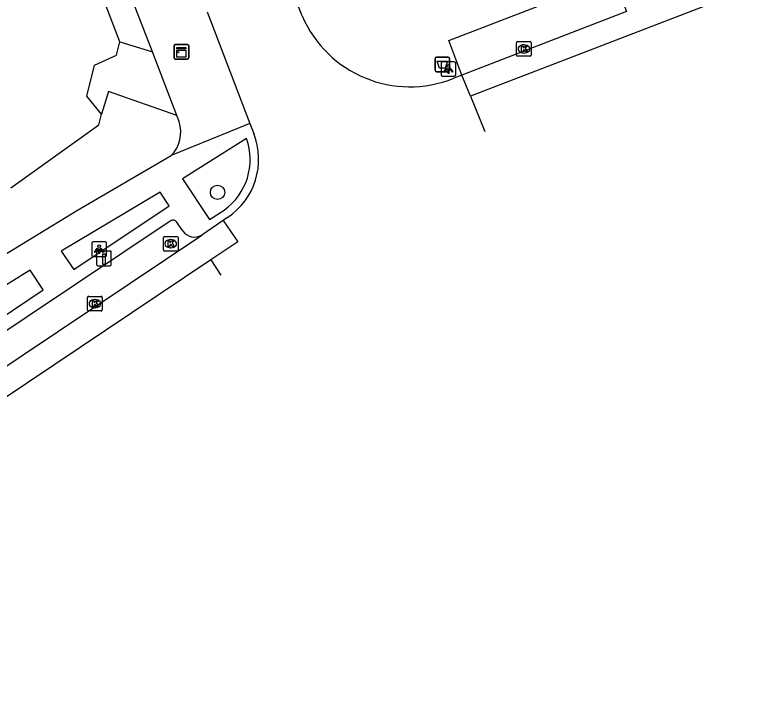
# Model space of a CAD drawing. Extents: x 159265 to 160143, y 383413 to 384319.
# Drawn here: x 159542.94 to 159592.72, y 383502.51 to 383548.82 of the extents above; entities that cross this region are included whole.
import ezdxf

# ---------------------------------------------------------------- set-up
doc = ezdxf.new("R2010")
doc.units = 0
for name, color, linetype in [('IMGEO_Afvalbak', 7, 'Continuous'), ('IMGEO_Boom', 7, 'Continuous'), ('IMGEO_Haag', 7, 'Continuous'), ('IMGEO_Kast', 7, 'Continuous'), ('IMGEO_Kolk', 7, 'Continuous'), ('IMGEO_Laadpaal', 7, 'Continuous'), ('IMGEO_Lichtpunt', 7, 'Continuous'), ('IMGEO_Pand', 7, 'Continuous'), ('IMGEO_Rijbaan_lokaal_gesloten', 7, 'Continuous'), ('IMGEO_Rijbaan_lokaal_open', 7, 'Continuous'), ('IMGEO_Voetpad_open', 7, 'Continuous')]:
    doc.layers.add(name, color=color, linetype=linetype)

msp = doc.modelspace()

# ---------------------------------------------------------------- linework, layer by layer
at = {"layer": 'IMGEO_Afvalbak'}
for p, q in [((159571.619, 383545.018), (159571.619, 383545.818)), ((159571.619, 383545.818), (159571.619, 383545.018)), ((159571.719, 383545.918), (159572.509, 383545.918)), ((159572.509, 383545.918), (159571.719, 383545.918)), ((159572.609, 383545.818), (159572.609, 383545.018)), ((159572.609, 383545.018), (159572.609, 383545.818)), ((159572.509, 383544.918), (159571.719, 383544.918)), ((159571.719, 383544.918), (159572.509, 383544.918))]:
    msp.add_line(p, q, dxfattribs=at)
msp.add_lwpolyline([(159571.762, 383545.632), (159572.466, 383545.632), (159572.317, 383545.162), (159571.911, 383545.162), (159571.762, 383545.632)], dxfattribs=at)
for centre, start, end in [((159571.719, 383545.818), 90, 180), ((159571.719, 383545.818), 90, 180), ((159572.509, 383545.818), 0, 90), ((159572.509, 383545.818), 360, 90), ((159571.719, 383545.018), 180, 270), ((159571.719, 383545.018), 180, 270), ((159572.509, 383545.018), 270, 0), ((159572.509, 383545.018), 270, 0)]:
    msp.add_arc(centre, 0.1, start, end, dxfattribs=at)
at = {"layer": 'IMGEO_Boom'}
msp.add_circle((159556.779, 383536.69), 0.489, dxfattribs=at)
at = {"layer": 'IMGEO_Haag'}
for points in [[(159550.116, 383546.969), (159552.34, 383546.267)], [(159554.003, 383541.935), (159549.35, 383543.575), (159548.876, 383542.018)]]:
    msp.add_lwpolyline(points, dxfattribs=at)
at = {"layer": 'IMGEO_Kast'}
for p, q in [((159553.814, 383545.855), (159553.814, 383546.696)), ((159553.814, 383546.696), (159553.814, 383545.855)), ((159553.889, 383546.78), (159554.73, 383546.78)), ((159554.73, 383546.78), (159553.889, 383546.78)), ((159554.814, 383546.705), (159554.814, 383545.864)), ((159554.814, 383545.864), (159554.814, 383546.705)), ((159554.739, 383545.78), (159553.898, 383545.78)), ((159553.898, 383545.78), (159554.739, 383545.78))]:
    msp.add_line(p, q, dxfattribs=at)
for points in [[(159554.009, 383546.57), (159554.609, 383546.57), (159554.609, 383546.485), (159554.009, 383546.485), (159554.009, 383546.57)], [(159554.009, 383546.395), (159554.609, 383546.395), (159554.609, 383545.906), (159554.009, 383545.906), (159554.009, 383546.395)]]:
    msp.add_lwpolyline(points, dxfattribs=at)
msp.add_circle((159554.093, 383546.244), 0.0377, dxfattribs=at)
for centre, start, end in [((159553.892, 383546.702), 92.4484, 184.2845), ((159553.892, 383546.702), 92.4484, 184.2845), ((159554.736, 383546.702), 2.4484, 94.2845), ((159554.736, 383546.702), 2.4484, 94.2845), ((159553.892, 383545.858), 182.4484, 274.2845), ((159553.892, 383545.858), 182.4484, 274.2845), ((159554.736, 383545.858), 272.4484, 4.2845), ((159554.736, 383545.858), 272.4484, 4.2845)]:
    msp.add_arc(centre, 0.0779, start, end, dxfattribs=at)
at = {"layer": 'IMGEO_Kolk'}
for p, q in [((159577.184, 383546.046), (159577.184, 383546.898)), ((159577.259, 383546.972), (159578.111, 383546.972)), ((159577.672, 383546.752), (159577.697, 383546.752)), ((159578.185, 383546.898), (159578.185, 383546.046)), ((159577.695, 383546.192), (159577.67, 383546.192)), ((159578.111, 383545.972), (159577.259, 383545.972)), ((159553.163, 383533.688), (159554.015, 383533.688)), ((159553.088, 383532.762), (159553.088, 383533.614)), ((159553.576, 383533.468), (159553.601, 383533.468)), ((159554.089, 383533.614), (159554.089, 383532.762)), ((159554.015, 383532.688), (159553.163, 383532.688)), ((159553.599, 383532.908), (159553.574, 383532.908)), ((159547.92, 383528.671), (159547.92, 383529.523)), ((159547.995, 383529.597), (159548.847, 383529.597)), ((159548.408, 383529.377), (159548.433, 383529.377)), ((159548.921, 383529.523), (159548.921, 383528.671)), ((159548.431, 383528.817), (159548.406, 383528.817)), ((159548.847, 383528.597), (159547.995, 383528.597))]:
    msp.add_line(p, q, dxfattribs=at)
for points in [[(159577.184, 383546.046), (159577.184, 383546.898)], [(159577.259, 383546.972), (159578.111, 383546.972)], [(159577.505, 383546.672), (159577.628, 383546.672), (159577.628, 383546.521), (159577.758, 383546.672), (159577.922, 383546.672), (159577.776, 383546.521), (159577.929, 383546.272), (159577.777, 383546.272), (159577.692, 383546.436), (159577.628, 383546.369), (159577.628, 383546.272), (159577.505, 383546.272), (159577.505, 383546.672)], [(159578.185, 383546.898), (159578.185, 383546.046)], [(159578.111, 383545.972), (159577.259, 383545.972)], [(159553.163, 383533.688), (159554.015, 383533.688)], [(159553.088, 383532.762), (159553.088, 383533.614)], [(159553.409, 383533.388), (159553.532, 383533.388), (159553.532, 383533.237), (159553.662, 383533.388), (159553.826, 383533.388), (159553.68, 383533.237), (159553.833, 383532.988), (159553.681, 383532.988), (159553.596, 383533.152), (159553.532, 383533.085), (159553.532, 383532.988), (159553.409, 383532.988), (159553.409, 383533.388)], [(159554.089, 383533.614), (159554.089, 383532.762)], [(159554.015, 383532.688), (159553.163, 383532.688)], [(159547.92, 383528.671), (159547.92, 383529.523)], [(159547.995, 383529.597), (159548.847, 383529.597)], [(159548.241, 383529.297), (159548.364, 383529.297), (159548.364, 383529.146), (159548.494, 383529.297), (159548.658, 383529.297), (159548.512, 383529.146), (159548.665, 383528.897), (159548.513, 383528.897), (159548.428, 383529.061), (159548.364, 383528.994), (159548.364, 383528.897), (159548.241, 383528.897), (159548.241, 383529.297)], [(159548.921, 383529.523), (159548.921, 383528.671)], [(159548.847, 383528.597), (159547.995, 383528.597)]]:
    msp.add_lwpolyline(points, dxfattribs=at)
for centre, start, end in [((159577.261, 383546.896), 91.552, 178.448), ((159577.261, 383546.896), 91.552, 178.448), ((159578.109, 383546.896), 1.552, 88.448), ((159578.109, 383546.896), 1.552, 88.448), ((159577.261, 383546.048), 181.552, 268.448), ((159577.261, 383546.048), 181.552, 268.448), ((159578.109, 383546.048), 271.552, 358.448), ((159578.109, 383546.048), 271.552, 358.448), ((159553.165, 383533.612), 91.552, 178.448), ((159553.165, 383533.612), 91.552, 178.448), ((159554.013, 383533.612), 1.552, 88.448), ((159554.013, 383533.612), 1.552, 88.448), ((159553.165, 383532.764), 181.552, 268.448), ((159553.165, 383532.764), 181.552, 268.448), ((159554.013, 383532.764), 271.552, 358.448), ((159554.013, 383532.764), 271.552, 358.448), ((159547.997, 383529.521), 91.552, 178.448), ((159547.997, 383529.521), 91.552, 178.448), ((159548.845, 383529.521), 1.552, 88.448), ((159548.845, 383529.521), 1.552, 88.448), ((159547.997, 383528.673), 181.552, 268.448), ((159547.997, 383528.673), 181.552, 268.448), ((159548.845, 383528.673), 271.552, 358.448), ((159548.845, 383528.673), 271.552, 358.448)]:
    msp.add_arc(centre, 0.0765, start, end, dxfattribs=at)
for centre, major_axis, ratio, start_param, end_param in [((159577.671, 383546.472), (-0.387, 0.002), 0.722429, 4.712389, 7.853982), ((159577.696, 383546.472), (-0.39, 0.002), 0.717154, 1.570796, 4.712389), ((159553.575, 383533.188), (-0.387, 0.002), 0.722429, 4.712389, 7.853982), ((159553.6, 383533.188), (-0.39, 0.002), 0.717154, 1.570796, 4.712389), ((159548.407, 383529.097), (-0.387, 0.002), 0.722429, 4.712389, 7.853982), ((159548.432, 383529.097), (-0.39, 0.002), 0.717154, 1.570796, 4.712389)]:
    msp.add_ellipse(centre, major_axis=major_axis, ratio=ratio, start_param=start_param, end_param=end_param, dxfattribs=at)
at = {"layer": 'IMGEO_Laadpaal'}
for p, q in [((159549.451, 383532.689), (159548.61, 383532.689)), ((159549.451, 383532.689), (159548.61, 383532.689)), ((159548.535, 383532.605), (159548.535, 383531.764)), ((159548.535, 383532.605), (159548.535, 383531.764)), ((159549.535, 383531.773), (159549.535, 383532.614)), ((159549.535, 383531.773), (159549.535, 383532.614)), ((159548.619, 383531.689), (159549.46, 383531.689)), ((159548.619, 383531.689), (159549.46, 383531.689))]:
    msp.add_line(p, q, dxfattribs=at)
msp.add_lwpolyline([(159548.95, 383532.502), (159549.11, 383532.502), (159549.11, 383531.769), (159548.95, 383531.769), (159548.95, 383532.502)], dxfattribs=at)
for centre, start, end in [((159548.613, 383532.611), 92.4484, 184.2845), ((159548.613, 383532.611), 92.4484, 184.2845), ((159549.457, 383532.611), 2.4484, 94.2845), ((159549.457, 383532.611), 2.4484, 94.2845), ((159548.613, 383531.767), 182.4484, 274.2845), ((159548.613, 383531.767), 182.4484, 274.2845), ((159549.457, 383531.767), 272.4484, 4.2845), ((159549.457, 383531.767), 272.4484, 4.2845)]:
    msp.add_arc(centre, 0.0779, start, end, dxfattribs=at)
at = {"layer": 'IMGEO_Lichtpunt'}
for p, q in [((159572.932, 383545.603), (159572.124, 383545.603)), ((159572.932, 383545.603), (159572.124, 383545.603)), ((159572.03, 383545.508), (159572.03, 383544.701)), ((159572.03, 383545.508), (159572.03, 383544.701)), ((159573.026, 383544.701), (159573.026, 383545.508)), ((159573.026, 383544.701), (159573.026, 383545.508)), ((159572.124, 383544.607), (159572.932, 383544.607)), ((159572.124, 383544.607), (159572.932, 383544.607)), ((159548.207, 383533.219), (159548.207, 383532.412)), ((159548.207, 383533.219), (159548.207, 383532.412)), ((159549.109, 383533.314), (159548.301, 383533.314)), ((159549.109, 383533.314), (159548.301, 383533.314)), ((159549.203, 383532.412), (159549.203, 383533.219)), ((159549.203, 383532.412), (159549.203, 383533.219)), ((159548.301, 383532.318), (159549.109, 383532.318)), ((159548.301, 383532.318), (159549.109, 383532.318))]:
    msp.add_line(p, q, dxfattribs=at)
for points in [[(159572.404, 383545.172), (159572.443, 383545.144), (159572.255, 383544.882), (159572.217, 383544.909), (159572.404, 383545.172)], [(159572.506, 383545.124), (159572.553, 383545.124), (159572.553, 383544.802), (159572.506, 383544.802), (159572.506, 383545.124)], [(159572.616, 383545.144), (159572.654, 383545.171), (159572.841, 383544.909), (159572.802, 383544.881), (159572.616, 383545.144)], [(159548.581, 383532.883), (159548.62, 383532.855), (159548.432, 383532.593), (159548.394, 383532.62), (159548.581, 383532.883)], [(159548.683, 383532.835), (159548.73, 383532.835), (159548.73, 383532.513), (159548.683, 383532.513), (159548.683, 383532.835)], [(159548.793, 383532.855), (159548.831, 383532.882), (159549.018, 383532.62), (159548.979, 383532.592), (159548.793, 383532.855)]]:
    msp.add_lwpolyline(points, dxfattribs=at)
for centre in [(159572.529, 383545.306), (159548.706, 383533.017)]:
    msp.add_circle(centre, 0.0994, dxfattribs=at)
for centre, start, end in [((159572.124, 383545.508), 90, 180), ((159572.124, 383545.508), 90, 180), ((159572.932, 383545.508), 0, 90), ((159572.932, 383545.508), 0, 90), ((159572.124, 383544.701), 180, 270), ((159572.124, 383544.701), 180, 270), ((159572.932, 383544.701), 270, 0), ((159572.932, 383544.701), 270, 360), ((159548.301, 383533.219), 90, 180), ((159548.301, 383533.219), 90, 180), ((159549.109, 383533.219), 0, 90), ((159549.109, 383533.219), 0, 90), ((159548.301, 383532.412), 180, 270), ((159548.301, 383532.412), 180, 270), ((159549.109, 383532.412), 270, 0), ((159549.109, 383532.412), 270, 360)]:
    msp.add_arc(centre, 0.0946, start, end, dxfattribs=at)
at = {"layer": 'IMGEO_Pand'}
for points in [[(159550.116, 383546.969), (159546.766, 383555.72), (159543.592, 383554.506), (159543.225, 383555.465)], [(159548.876, 383542.018), (159547.866, 383543.252), (159548.396, 383545.366), (159549.887, 383546.053), (159550.116, 383546.969)], [(159542.683, 383537.009), (159548.693, 383541.29), (159548.876, 383542.018)]]:
    msp.add_lwpolyline(points, dxfattribs=at)
at = {"layer": 'IMGEO_Rijbaan_lokaal_gesloten'}
for points in [[(159592.721, 383550.465), (159574.036, 383543.246)], [(159584.678, 383549.036), (159573.444, 383544.691)], [(159557.167, 383534.781), (159555.701, 383533.767)], [(159540.95, 383523.893), (159555.701, 383533.767)], [(159556.314, 383532.084), (159542.031, 383522.493), (159538.496, 383519.827), (159536.444, 383518.15), (159523.45, 383507.257), (159523.234, 383507.076), (159520.375, 383504.829), (159505.707, 383493.657)]]:
    msp.add_lwpolyline(points, dxfattribs=at)
at = {"layer": 'IMGEO_Rijbaan_lokaal_open'}
for points in [[(159562.554, 383548.738), (159562.114, 383549.8)], [(159556.084, 383549.012), (159558.986, 383541.38)], [(159573.444, 383544.691), (159572.893, 383544.474)], [(159574.036, 383543.246), (159573.444, 383544.691)], [(159574.036, 383543.246), (159575.021, 383540.839)], [(159558.986, 383541.38), (159559.249, 383540.702)], [(159557.167, 383534.781), (159558.176, 383533.322), (159556.314, 383532.084)], [(159557.453, 383534.971), (159557.167, 383534.781)], [(159556.314, 383532.084), (159557.01, 383531.044)]]:
    msp.add_lwpolyline(points, dxfattribs=at)
for centre, radius, start, end in [((159569.895, 383551.87), 7.981, 203.1072, 292.0684), ((159554.822, 383538.943), 4.764, 303.5264, 21.6734)]:
    msp.add_arc(centre, radius, start, end, dxfattribs=at)
at = {"layer": 'IMGEO_Voetpad_open'}
for points in [[(159552.34, 383546.267), (159550.578, 383550.859), (159548.112, 383557.308)], [(159573.444, 383544.691), (159572.567, 383547.038), (159583.792, 383551.383), (159584.678, 383549.036)], [(159554.003, 383541.935), (159552.34, 383546.267)], [(159554.163, 383541.518), (159554.003, 383541.935)], [(159558.986, 383541.38), (159553.618, 383539.198)], [(159558.756, 383540.361), (159554.399, 383537.607), (159556.224, 383534.848), (159557.226, 383535.482)], [(159527.578, 383522.183), (159534.588, 383527.313), (159540.831, 383531.581), (159547.221, 383535.472), (159553.618, 383539.198)], [(159552.877, 383536.696), (159546.125, 383532.685), (159546.967, 383531.417), (159553.481, 383535.777), (159552.877, 383536.696)], [(159553.612, 383534.761), (159540.409, 383525.939)], [(159554.404, 383534.055), (159553.991, 383534.668)], [(159539.641, 383526.516), (159544.893, 383530.042), (159544.007, 383531.389)]]:
    msp.add_lwpolyline(points, dxfattribs=at)
for centre, radius, start, end in [((159551.979, 383540.807), 2.297, 315.5278, 18.0325), ((159554.797, 383538.923), 4.212, 305.2189, 19.9595), ((159553.754, 383534.521), 0.279, 31.8387, 120.5874), ((159555.216, 383534.648), 1.005, 216.1174, 298.8437), ((159627.36, 383396.325), 158.713, 121.68016, 127.40907)]:
    msp.add_arc(centre, radius, start, end, dxfattribs=at)

doc.saveas('drawing.dxf')
